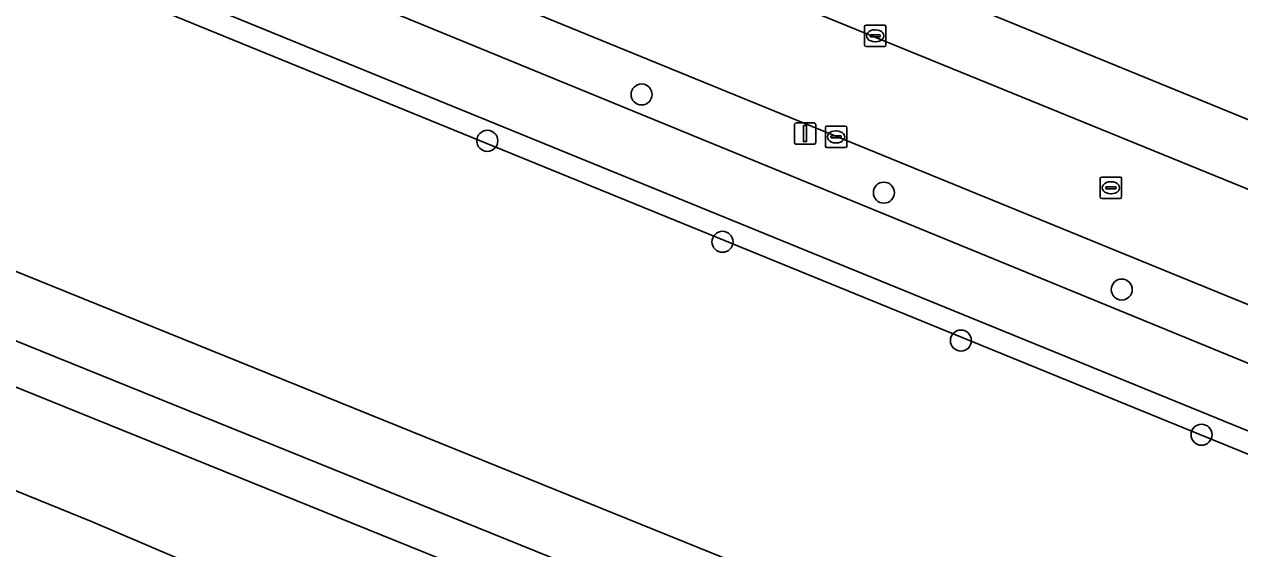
# Model space of a CAD drawing. Extents: x 163008 to 163854, y 382777 to 383982.
# Drawn here: x 163610.9 to 163667.4, y 383061.9 to 383086.3 of the extents above; entities that cross this region are included whole.
import ezdxf

# ---------------------------------------------------------------- set-up
doc = ezdxf.new("R2010")
doc.units = 0
for name, color, linetype in [('IMGEO_Berm_groen', 7, 'Continuous'), ('IMGEO_Boom', 7, 'Continuous'), ('IMGEO_Groenvoorziening', 7, 'Continuous'), ('IMGEO_Hek', 7, 'Continuous'), ('IMGEO_Kolk', 7, 'Continuous'), ('IMGEO_Lichtmast', 7, 'Continuous'), ('IMGEO_Rijbaan_lokaal_open', 7, 'Continuous'), ('IMGEO_Rioolput', 7, 'Continuous'), ('IMGEO_Voetpad_gesloten', 7, 'Continuous'), ('IMGEO_Voetpad_open', 7, 'Continuous')]:
    doc.layers.add(name, color=color, linetype=linetype)

msp = doc.modelspace()

# ---------------------------------------------------------------- linework, layer by layer
at = {"layer": 'IMGEO_Berm_groen'}
msp.add_lwpolyline([(163554.417, 383117.031), (163686.887, 383062.727), (163714.179, 383051.656), (163715.856, 383050.902), (163716.385, 383050.818), (163716.76, 383053.267), (163697.913, 383060.965), (163695.331, 383062.02), (163685.312, 383066.121), (163633.015, 383087.498)], dxfattribs=at)
at = {"layer": 'IMGEO_Boom'}
for centre in [(163639.574, 383083.052), (163632.398, 383080.895), (163650.844, 383078.484), (163643.338, 383076.2), (163661.911, 383073.979), (163654.43, 383071.607), (163665.623, 383067.229)]:
    msp.add_circle(centre, 0.489, dxfattribs=at)
at = {"layer": 'IMGEO_Groenvoorziening'}
for points in [[(163716.496, 383040.091), (163717.253, 383045.653), (163715.928, 383047.135), (163714.893, 383048.292), (163712.787, 383049.042), (163686.049, 383059.953), (163684.533, 383060.571), (163683.641, 383060.935), (163682.71, 383061.315), (163552.303, 383114.53)], [(163548.402, 383113.844), (163537.893, 383104.199), (163535.444, 383101.951), (163672.395, 383046.546)], [(163549.078, 383113.107), (163538.918, 383103.782), (163673.52, 383049.327)], [(163715.519, 383040.306), (163716.256, 383044.834), (163714.021, 383047.565), (163682.332, 383060.389), (163551.925, 383113.604)], [(163551.925, 383113.604), (163682.332, 383060.389), (163714.021, 383047.565), (163716.256, 383044.834), (163715.519, 383040.306)], [(163673.52, 383049.327), (163538.918, 383103.782)], [(163535.444, 383101.951), (163533.814, 383100.455), (163671.636, 383044.697), (163673.119, 383044.03), (163675.855, 383042.527), (163676.469, 383042.1), (163678.419, 383040.746), (163680.783, 383038.707), (163682.026, 383037.276), (163683.551, 383038.568), (163682.233, 383040.085)], [(163672.395, 383046.546), (163535.444, 383101.951)], [(163671.636, 383044.697), (163533.814, 383100.455)], [(163651.938, 383093.599), (163650.302, 383089.661), (163650.341, 383089.3), (163650.485, 383088.971), (163713.136, 383063.343)], [(163595.525, 383070.679), (163613.979, 383063.189), (163636.475, 383053.592)]]:
    msp.add_lwpolyline(points, dxfattribs=at)
at = {"layer": 'IMGEO_Hek'}
msp.add_lwpolyline([(163533.814, 383100.455), (163671.636, 383044.697), (163673.119, 383044.03), (163675.855, 383042.527), (163676.469, 383042.1)], dxfattribs=at)
at = {"layer": 'IMGEO_Kolk'}
for p, q in [((163649.94, 383085.353), (163649.94, 383086.205)), ((163650.015, 383086.279), (163650.867, 383086.279)), ((163650.428, 383086.059), (163650.453, 383086.059)), ((163650.941, 383086.205), (163650.941, 383085.353)), ((163650.199, 383085.773), (163650.199, 383085.785)), ((163650.637, 383085.736), (163650.239, 383085.736)), ((163650.242, 383085.822), (163650.64, 383085.822)), ((163650.451, 383085.499), (163650.426, 383085.499)), ((163650.683, 383085.785), (163650.683, 383085.773)), ((163650.867, 383085.279), (163650.015, 383085.279)), ((163648.122, 383080.653), (163648.122, 383081.505)), ((163648.197, 383081.579), (163649.049, 383081.579)), ((163649.123, 383081.505), (163649.123, 383080.653)), ((163648.381, 383081.073), (163648.381, 383081.085)), ((163648.819, 383081.036), (163648.421, 383081.036)), ((163648.424, 383081.122), (163648.822, 383081.122)), ((163648.61, 383081.359), (163648.635, 383081.359)), ((163648.865, 383081.085), (163648.865, 383081.073)), ((163649.049, 383080.579), (163648.197, 383080.579)), ((163648.633, 383080.799), (163648.608, 383080.799))]:
    msp.add_line(p, q, dxfattribs=at)
for points in [[(163649.94, 383085.353), (163649.94, 383086.205)], [(163650.015, 383086.279), (163650.867, 383086.279)], [(163650.941, 383086.205), (163650.941, 383085.353)], [(163650.867, 383085.279), (163650.015, 383085.279)], [(163648.122, 383080.653), (163648.122, 383081.505)], [(163648.197, 383081.579), (163649.049, 383081.579)], [(163649.123, 383081.505), (163649.123, 383080.653)], [(163649.049, 383080.579), (163648.197, 383080.579)]]:
    msp.add_lwpolyline(points, dxfattribs=at)
for centre, radius, start, end in [((163650.017, 383086.203), 0.0765, 91.552, 178.448), ((163650.017, 383086.203), 0.0765, 91.552, 178.448), ((163650.865, 383086.203), 0.0765, 1.552, 88.448), ((163650.865, 383086.203), 0.0765, 1.552, 88.448), ((163650.239, 383085.782), 0.0403, 85.8775, 175.7526), ((163650.236, 383085.772), 0.0366, 178.938, 274.7102), ((163650.64, 383085.779), 0.043, 264.8664, 352.4533), ((163650.644, 383085.784), 0.0386, 1.7309, 96.639), ((163650.017, 383085.355), 0.0765, 181.552, 268.448), ((163650.017, 383085.355), 0.0765, 181.552, 268.448), ((163650.865, 383085.355), 0.0765, 271.552, 358.448), ((163650.865, 383085.355), 0.0765, 271.552, 358.448), ((163648.199, 383081.503), 0.0765, 91.552, 178.448), ((163648.199, 383081.503), 0.0765, 91.552, 178.448), ((163649.047, 383081.503), 0.0765, 1.552, 88.448), ((163649.047, 383081.503), 0.0765, 1.552, 88.448), ((163648.421, 383081.082), 0.0403, 85.8775, 175.7526), ((163648.418, 383081.072), 0.0366, 178.938, 274.7102), ((163648.822, 383081.079), 0.043, 264.8664, 352.4533), ((163648.826, 383081.084), 0.0386, 1.7309, 96.639), ((163648.199, 383080.655), 0.0765, 181.552, 268.448), ((163648.199, 383080.655), 0.0765, 181.552, 268.448), ((163649.047, 383080.655), 0.0765, 271.552, 358.448), ((163649.047, 383080.655), 0.0765, 271.552, 358.448)]:
    msp.add_arc(centre, radius, start, end, dxfattribs=at)
for centre, major_axis, ratio, start_param, end_param in [((163650.427, 383085.779), (-0.387, 0.002), 0.722429, 4.712389, 7.853982), ((163650.452, 383085.779), (-0.39, 0.002), 0.717154, 1.570796, 4.712389), ((163648.609, 383081.079), (-0.387, 0.002), 0.722429, 4.712389, 7.853982), ((163648.634, 383081.079), (-0.39, 0.002), 0.717154, 1.570796, 4.712389)]:
    msp.add_ellipse(centre, major_axis=major_axis, ratio=ratio, start_param=start_param, end_param=end_param, dxfattribs=at)
at = {"layer": 'IMGEO_Lichtmast'}
for p, q in [((163646.683, 383080.834), (163646.683, 383081.634)), ((163646.683, 383081.634), (163646.683, 383080.834)), ((163646.783, 383081.734), (163647.573, 383081.734)), ((163647.573, 383081.734), (163646.783, 383081.734)), ((163647.673, 383081.634), (163647.673, 383080.834)), ((163647.673, 383080.834), (163647.673, 383081.634)), ((163647.573, 383080.734), (163646.783, 383080.734)), ((163646.783, 383080.734), (163647.573, 383080.734))]:
    msp.add_line(p, q, dxfattribs=at)
msp.add_lwpolyline([(163647.103, 383081.609), (163647.253, 383081.609), (163647.253, 383080.859), (163647.103, 383080.859), (163647.103, 383081.609)], dxfattribs=at)
for centre, start, end in [((163646.783, 383081.634), 90, 180), ((163646.783, 383081.634), 90, 180), ((163647.573, 383081.634), 0, 90), ((163647.573, 383081.634), 360, 90), ((163646.783, 383080.834), 180, 270), ((163646.783, 383080.834), 180, 270), ((163647.573, 383080.834), 270, 0), ((163647.573, 383080.834), 270, 0)]:
    msp.add_arc(centre, 0.1, start, end, dxfattribs=at)
at = {"layer": 'IMGEO_Rijbaan_lokaal_open'}
msp.add_lwpolyline([(163695.331, 383062.02), (163697.216, 383066.645), (163634.878, 383092.067), (163633.015, 383087.498), (163685.312, 383066.121)], close=True, dxfattribs=at)
at = {"layer": 'IMGEO_Rioolput'}
for p, q in [((163660.98, 383079.212), (163661.832, 383079.212)), ((163660.905, 383078.286), (163660.905, 383079.138)), ((163661.164, 383078.706), (163661.164, 383078.718)), ((163661.602, 383078.669), (163661.204, 383078.669)), ((163661.207, 383078.755), (163661.605, 383078.755)), ((163661.393, 383078.992), (163661.418, 383078.992)), ((163661.648, 383078.718), (163661.648, 383078.706)), ((163661.906, 383079.138), (163661.906, 383078.286)), ((163661.832, 383078.212), (163660.98, 383078.212)), ((163661.416, 383078.432), (163661.391, 383078.432))]:
    msp.add_line(p, q, dxfattribs=at)
for points in [[(163660.98, 383079.212), (163661.832, 383079.212)], [(163660.905, 383078.286), (163660.905, 383079.138)], [(163661.906, 383079.138), (163661.906, 383078.286)], [(163661.832, 383078.212), (163660.98, 383078.212)]]:
    msp.add_lwpolyline(points, dxfattribs=at)
for centre, radius, start, end in [((163660.982, 383079.136), 0.0765, 91.552, 178.448), ((163660.982, 383079.136), 0.0765, 91.552, 178.448), ((163661.83, 383079.136), 0.0765, 1.552, 88.448), ((163661.83, 383079.136), 0.0765, 1.552, 88.448), ((163661.204, 383078.715), 0.0403, 85.8775, 175.7526), ((163661.201, 383078.705), 0.0366, 178.938, 274.7102), ((163661.605, 383078.712), 0.043, 264.8664, 352.4533), ((163661.609, 383078.717), 0.0386, 1.7309, 96.639), ((163660.982, 383078.288), 0.0765, 181.552, 268.448), ((163660.982, 383078.288), 0.0765, 181.552, 268.448), ((163661.83, 383078.288), 0.0765, 271.552, 358.448), ((163661.83, 383078.288), 0.0765, 271.552, 358.448)]:
    msp.add_arc(centre, radius, start, end, dxfattribs=at)
for centre, major_axis, ratio, start_param, end_param in [((163661.392, 383078.712), (-0.387, 0.002), 0.722429, 4.712389, 7.853982), ((163661.417, 383078.712), (-0.39, 0.002), 0.717154, 1.570796, 4.712389)]:
    msp.add_ellipse(centre, major_axis=major_axis, ratio=ratio, start_param=start_param, end_param=end_param, dxfattribs=at)
at = {"layer": 'IMGEO_Voetpad_gesloten'}
msp.add_lwpolyline([(163636.475, 383053.592), (163613.979, 383063.189), (163595.525, 383070.679)], dxfattribs=at)
at = {"layer": 'IMGEO_Voetpad_open'}
for points in [[(163713.136, 383063.343), (163650.485, 383088.971), (163650.083, 383089.135), (163648.196, 383089.907), (163555.351, 383127.886), (163554.767, 383128.125), (163553.968, 383128.582), (163551.599, 383129.553), (163538.257, 383135.219)], [(163537.399, 383131.89), (163547.235, 383127.815), (163547.424, 383128.277), (163550.913, 383126.847), (163550.724, 383126.385), (163576.095, 383116.039), (163578.688, 383114.981), (163633.221, 383092.742), (163634.878, 383092.067), (163697.216, 383066.645), (163699.799, 383065.591), (163711.825, 383060.619), (163713.699, 383059.861), (163714.336, 383064.187)], [(163554.966, 383119.373), (163552.953, 383119.796), (163551.454, 383119.671), (163550.032, 383119.196), (163547.165, 383116.627), (163552.254, 383114.55), (163552.303, 383114.53), (163682.71, 383061.315), (163683.641, 383060.935), (163684.533, 383060.571), (163686.049, 383059.953), (163712.787, 383049.042), (163714.893, 383048.292), (163715.928, 383047.135), (163716.385, 383050.818), (163715.856, 383050.902), (163714.179, 383051.656), (163686.887, 383062.727)], [(163686.887, 383062.727), (163554.417, 383117.031)]]:
    msp.add_lwpolyline(points, dxfattribs=at)

doc.saveas('drawing.dxf')
